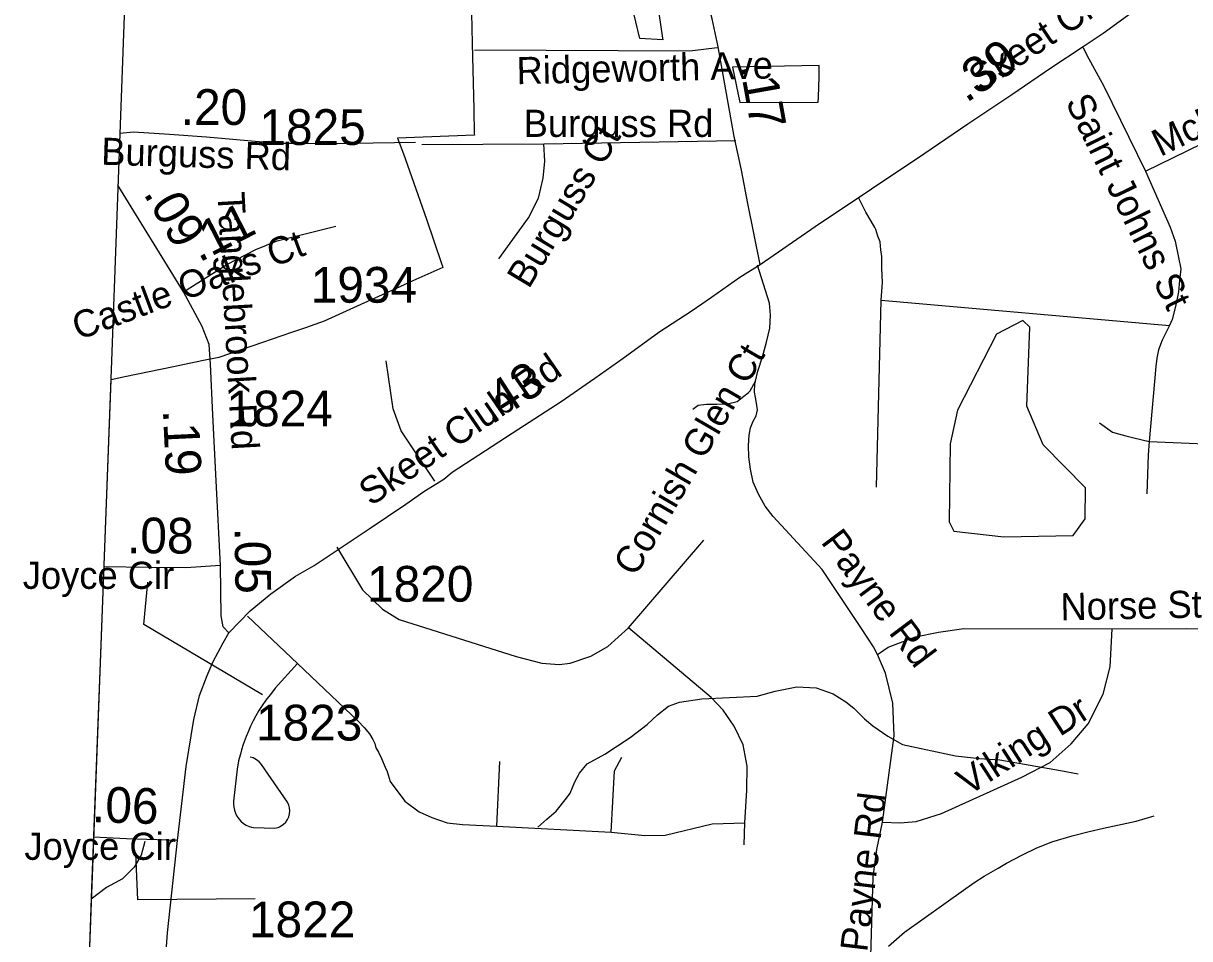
# Model space of a CAD drawing. Extents: x 1662474 to 1856135, y 779280 to 917889.
# Drawn here: x 1691391 to 1695471, y 828890 to 832092 of the extents above; entities that cross this region are included whole.
import ezdxf

# ---------------------------------------------------------------- set-up
doc = ezdxf.new("R2010")
doc.units = 0
for name, color, linetype in [('Exist Boundary Political City Limit New', 7, 'Continuous'), ('Exist Boundary Political City Limit New Hole', 7, 'Continuous'), ('Exist Boundary Political CountyLine', 7, 'Continuous'), ('Exist Hydrographic Misc Water Feature', 7, 'Continuous'), ('Exist Hydrographic Pond Under 1500 Sq Ft', 7, 'Continuous'), ('Exist Road Non-System Type 51', 7, 'Continuous'), ('Exist Road Non-System Type 51 Label', 7, 'Continuous'), ('Exist Road Secondary Mileage Hundredths English Label', 7, 'Continuous'), ('Exist Road Secondary Mileage Tenths English Label', 7, 'Continuous'), ('Exist Road Secondary Type 51 Attributed', 7, 'Continuous'), ('Exist Road Secondary Type 51 Label', 7, 'Continuous'), ('Exist Road Secondary Type 51 Number Label', 7, 'Continuous'), ('Map Preparation Boundary City Limit Buffer Line', 7, 'Continuous')]:
    doc.layers.add(name, color=color, linetype=linetype)

msp = doc.modelspace()

# ---------------------------------------------------------------- linework, layer by layer
at = {"layer": 'Exist Boundary Political City Limit New'}
for points in [[(1692957.9, 832183.7), (1692961.6, 832021.9), (1692966.8, 831791.8), (1692968.6, 831705.8), (1692968.8, 831700.5), (1692699.5, 831690), (1692720.6, 831635.1), (1692748.8, 831556.2), (1692801.1, 831406.6), (1692854.4, 831251.4), (1692857.5, 831242.4), (1692858.8, 831238.5), (1692754.2, 831191.1), (1692695.2, 831164.3), (1692546.4, 831096.4), (1692443.9, 831049.7), (1692377.8, 831026.6), (1692329.5, 831010), (1692227.9, 830975.1), (1692074.6, 830922.6), (1692021.6, 830912.4), (1691993.4, 830906.7), (1691916.9, 830890.9), (1691745.9, 830855.8), (1691698.4, 830845.2), (1691696.9, 830844.9), (1691684.1, 830505.2), (1691661, 829887.2), (1691631.5, 829099.9), (1691622.5, 828862.2)], [(1693614.1, 832128.2), (1693627.1, 832040.4), (1693627.9, 832034.9), (1693547.1, 832039.4), (1693511.4, 832190.4)]]:
    msp.add_lwpolyline(points, dxfattribs=at)
at = {"layer": 'Exist Boundary Political City Limit New Hole'}
msp.add_lwpolyline([(1694172.2, 831833.4), (1694174.4, 831905.5), (1694175.4, 831944.9), (1693871.6, 831939.2), (1693897.6, 831815.2), (1694171.8, 831815.8), (1694172.2, 831833.4)], dxfattribs=at)
at = {"layer": 'Exist Boundary Political CountyLine'}
msp.add_lwpolyline([(1693532.8, 878638.3), (1693519.9, 877349.9), (1693492, 876609.6), (1693453.8, 875667.6), (1693430.2, 875135.3), (1693375.3, 874115.3), (1693330.7, 873313.6), (1693283.8, 872475.6), (1693250.6, 871813.5), (1693208.1, 871017.3), (1693160.5, 870131.4), (1693122.4, 869369.3), (1693086.5, 868609.1), (1693046.7, 867715.1), (1693006.5, 866759), (1692985.5, 866061), (1692761.5, 860283.7), (1692552.7, 854372.1), (1692258.3, 846140.6), (1691699.3, 830912), (1691456.7, 824436.5)], dxfattribs=at)
at = {"layer": 'Exist Hydrographic Misc Water Feature'}
for points in [[(1693190.3, 829280.6), (1693222.5, 829307.8), (1693254.9, 829335.9), (1693291.5, 829381.1), (1693303.8, 829398.9), (1693320.1, 829438.8), (1693336.6, 829468.8), (1693363.2, 829501.9), (1693425.5, 829535.1), (1693514.2, 829594), (1693572.9, 829639.7), (1693609.2, 829673.3), (1693647.9, 829702.9), (1693685.9, 829717.8), (1693764.1, 829729.3), (1693958.1, 829738.5), (1694020.6, 829756.1), (1694096.6, 829771), (1694164.8, 829767.9), (1694224.3, 829747), (1694268, 829718.2), (1694295.6, 829696.3), (1694333.3, 829659.5), (1694362.9, 829635), (1694414.6, 829598.7), (1694466, 829569.8), (1694651.4, 829529.1), (1694735.4, 829520), (1694807.2, 829515.2), (1695018.8, 829478.1), (1695080.6, 829466.2)], [(1694416.8, 828864.2), (1694473.3, 828913.2), (1694679.3, 829060), (1694715.4, 829085.4), (1694751.7, 829108.5), (1694800.4, 829137.1), (1694830, 829153.7), (1694886.5, 829183.7), (1694936, 829207.4), (1694968.9, 829220.6), (1694988.9, 829228.5), (1695059.2, 829250), (1695119.4, 829265.1), (1695169.5, 829276.5), (1695218.5, 829287), (1695283.8, 829301.2), (1695346.2, 829319.7)], [(1691816.3, 829229.8), (1691803.6, 829181.6), (1691779, 829140.2), (1691738.5, 829099.2), (1691682.1, 829069.2), (1691628.9, 829028.6)]]:
    msp.add_lwpolyline(points, dxfattribs=at)
at = {"layer": 'Exist Hydrographic Pond Under 1500 Sq Ft'}
msp.add_lwpolyline([(1694820.9, 830295.4), (1695062.9, 830300.3), (1695104.9, 830358.6), (1695105.9, 830466.9), (1694958, 830617.5), (1694901, 830753.3), (1694911.9, 831028.8), (1694886.9, 831052.3), (1694794.9, 831004.9), (1694658.9, 830738.6), (1694633, 830620.9), (1694629.9, 830348.5), (1694645.9, 830315.4), (1694820.9, 830295.4)], dxfattribs=at)
at = {"layer": 'Exist Road Non-System Type 51'}
for p, q in [((1695315.9, 831574.7), (1695723.6, 831774.2)), ((1693212.1, 831670.5), (1693883.2, 831682.2)), ((1694375.5, 830469), (1694392.2, 831124.2)), ((1694392.2, 831124.2), (1695400.1, 831034.5)), ((1693508.2, 829976.9), (1693772, 830284.4)), ((1692174.9, 830018), (1692349.8, 829852.2)), ((1693046.9, 829283.9), (1693058.4, 829509.9)), ((1693046.9, 829283.9), (1693447.9, 829262.1)), ((1693912.4, 829218.2), (1693914.5, 829295.4))]:
    msp.add_line(p, q, dxfattribs=at)
for points in [[(1692969.6, 831999.4), (1693722.1, 831995.9), (1693818.4, 832007.2)], [(1695098, 832008), (1695110.6, 831980.2), (1695170.9, 831871.8), (1695315.9, 831574.7)], [(1692785.4, 831668.3), (1693212.1, 831670.5)], [(1693054.1, 831268.1), (1693157.9, 831411.2), (1693193.2, 831479.9), (1693209.9, 831550), (1693214.9, 831609.4), (1693212.1, 831670.5)], [(1695315.9, 831574.7), (1695402.9, 831379.2), (1695419.5, 831330.1), (1695432.1, 831272.9), (1695439.4, 831233.2), (1695435.2, 831192.8), (1695431, 831153.2), (1695421.6, 831102), (1695409.2, 831056.1), (1695400.1, 831034.5)], [(1694392.2, 831124.2), (1694396.5, 831184.9), (1694394.4, 831235.1), (1694394.4, 831276.9), (1694390.1, 831299.9), (1694388.1, 831327.2), (1694379.8, 831348.1), (1694373.4, 831371.1), (1694369.2, 831377.4), (1694356.6, 831400.4), (1694337.9, 831431.9), (1694312.9, 831482.9)], [(1693952.1, 830840), (1693960.1, 830875.8), (1693976.5, 830925.4), (1693991.1, 830976.5), (1694002.1, 831026.1), (1694005.1, 831071), (1694001.4, 831113.2), (1693959.1, 831246.1)], [(1695400.1, 831034.5), (1695374.1, 830983.4), (1695361.2, 830950), (1695356.2, 830920.9), (1695352, 830891.8), (1695328.9, 830629.6)], [(1692830.2, 830491), (1692712.6, 830666.2), (1692684.9, 830743.2), (1692660.5, 830911.4)], [(1693732.6, 830741.9), (1693751.5, 830756.6), (1693781.1, 830760.2), (1693817.4, 830759.8), (1693854.6, 830761), (1693887.5, 830769.7), (1693911.4, 830788.1), (1693926.4, 830799.6), (1693933.1, 830806.4), (1693952.1, 830840)], [(1694379.1, 829884.2), (1694364.6, 829910.7), (1694320.6, 829978.7), (1694185.4, 830181.2), (1694014.2, 830366.9), (1693986.4, 830403), (1693962.6, 830445), (1693943.6, 830487), (1693934.1, 830532.9), (1693928.4, 830575.5), (1693927.9, 830615.4), (1693930.2, 830651.4), (1693934.5, 830677.6), (1693943.6, 830700.2), (1693953.9, 830719.6), (1693959.6, 830740), (1693953.9, 830770), (1693951.8, 830782.6), (1693948.4, 830801.4), (1693950.2, 830831.9), (1693952.1, 830840)], [(1695155.1, 830694.7), (1695201.1, 830662.4), (1695221.9, 830656.1), (1695247, 830649), (1695275.1, 830641.9), (1695328.9, 830629.6)], [(1695328.9, 830629.6), (1695326, 830582.6), (1695320.8, 830446.1)], [(1695328.9, 830629.6), (1695525, 830620.9), (1695735.8, 830603)], [(1692487.5, 830259.5), (1692578.1, 830110.4), (1692647.9, 830042.7), (1692706.1, 830007), (1693114.5, 829876.9), (1693204.4, 829853.7), (1693265.8, 829849.5), (1693304, 829854.2), (1693376.8, 829878.4), (1693435.5, 829912.2), (1693508.2, 829976.9)], [(1693914.5, 829295.4), (1693921.6, 829409.6), (1693922.9, 829493.4), (1693908.5, 829567.6), (1693878, 829634), (1693838.6, 829689.2), (1693796.9, 829734), (1693508.2, 829976.9)], [(1694379.1, 829884.2), (1694416.6, 829909.6), (1694512.1, 829945.6), (1694592.1, 829962.7), (1694681.1, 829975.5), (1695199, 829973.9)], [(1694396.9, 829297.2), (1694458.4, 829295.2), (1694514, 829300.4), (1694602.6, 829328), (1694883.2, 829454.8), (1694983.2, 829506.8), (1695056.2, 829571.6), (1695115.6, 829641.1), (1695167.8, 829745.1), (1695192.8, 829841.4), (1695199, 829973.9)], [(1695199, 829973.9), (1695459.4, 829975.2), (1695711.9, 829972.6)], [(1692349.8, 829852.2), (1692272.6, 829766.1), (1692258.9, 829749.2), (1692239.5, 829723.8), (1692226.9, 829705.9), (1692215.4, 829687.9), (1692204.4, 829669.2), (1692194.9, 829651.6), (1692186.1, 829634), (1692178.4, 829615.9), (1692170.8, 829597.2), (1692160.5, 829568.9), (1692154.8, 829550.4), (1692150.5, 829535.6), (1692149.5, 829531.4), (1692144.5, 829512), (1692139.2, 829483.1), (1692126.4, 829370.5), (1692126.1, 829360.5), (1692127.1, 829350.4), (1692129.5, 829339.2), (1692133.4, 829328.8), (1692138.6, 829318.6), (1692145, 829309.4), (1692152.6, 829300.7), (1692161.5, 829293.4), (1692171, 829287.6), (1692181.5, 829282.6), (1692188.9, 829280), (1692196.1, 829278.7), (1692271.2, 829276.2), (1692282.2, 829279.2), (1692287.8, 829281.2), (1692293, 829284.2), (1692301.6, 829290.2), (1692309.4, 829297.9), (1692315.4, 829306.5), (1692319.9, 829315.9), (1692322.4, 829326.4), (1692323.5, 829336.7), (1692322.4, 829347.2), (1692319.9, 829357.4), (1692315.6, 829367.1), (1692224.5, 829499.9), (1692216.1, 829508.4), (1692206.4, 829516.2), (1692195.4, 829522.2), (1692184.9, 829525.1)], [(1692349.8, 829852.2), (1692562.4, 829650.4), (1692583.4, 829628.8), (1692602.5, 829606.8), (1692613.2, 829586.8), (1692621.1, 829572.4), (1692624.8, 829557.7), (1692633.1, 829542.7), (1692643.9, 829520.4), (1692656.5, 829490.2), (1692663.4, 829474.8), (1692674.9, 829440.4), (1692726.1, 829371.6), (1692775.9, 829334), (1692819.8, 829314.4), (1692873.9, 829295.4), (1692927.1, 829289.2), (1693046.9, 829283.9)], [(1694396.9, 829297.2), (1694437.6, 829599.4), (1694432.4, 829714.4), (1694407.4, 829819.4), (1694379.1, 829884.2)], [(1693447.9, 829262.1), (1693459.4, 829477.6), (1693484.4, 829524.6)], [(1693447.9, 829262.1), (1693564.6, 829250.9), (1693636.1, 829252.2), (1693801.1, 829291.2), (1693914.5, 829295.4)], [(1694354.1, 828788.1), (1694363.6, 829105.9), (1694376.1, 829201.8), (1694396.9, 829297.2)]]:
    msp.add_lwpolyline(points, dxfattribs=at)
at = {"layer": 'Exist Road Secondary Type 51 Attributed'}
msp.add_line((1691952.1, 831152.8), (1691721.8, 831525.8), dxfattribs=at)
for points in [[(1693968.5, 831249), (1693924.8, 831462), (1693903.2, 831578.5), (1693877.8, 831695.9), (1693821.9, 832009.4), (1693800.3, 832107.8), (1693760.6, 832258.5), (1693735, 832342.5), (1693691.5, 832450.2), (1693620.9, 832571.8)], [(1693968.5, 831249), (1694161.3, 831381.2), (1694358.1, 831513.2), (1694540.7, 831635.6), (1694694.9, 831740.5), (1694849.1, 831843.5), (1694985.1, 831936.8), (1695097.9, 832011.2), (1695167.6, 832057.1), (1695279.1, 832138), (1695430.9, 832241.8), (1695582.7, 832339.8), (1695644.5, 832380), (1695682.8, 832403)], [(1692762.5, 831675), (1692541.6, 831671.9), (1692490.2, 831671.1), (1692390.1, 831671.2), (1692282, 831671.3), (1692032.4, 831694.4), (1691902.5, 831703), (1691776.5, 831711.6), (1691728.5, 831707.1)], [(1691952.1, 831152.8), (1692102.6, 831248.5), (1692204.9, 831300.9), (1692279.7, 831330.8), (1692484.3, 831383.1)], [(1692109.7, 829959.8), (1692184.9, 830036.5), (1692256.5, 830096), (1692343.8, 830158.2), (1692408.3, 830196), (1692601, 830324.2), (1692728.8, 830409.7), (1692791.7, 830454.4), (1692862.6, 830497), (1692891.2, 830522.4), (1693124.4, 830673.8), (1693272.4, 830768.8), (1693390.1, 830850.5), (1693489.6, 830920.5), (1693613.5, 831012.1), (1693731.1, 831087.7), (1693798.1, 831134.4), (1693897.6, 831204.4), (1693968.5, 831249)], [(1692080.6, 830195.3), (1692065.6, 830492.1), (1692054.7, 830722.2), (1692046.4, 830900.1), (1692041, 830968.6), (1692016.3, 831031.6), (1691952.1, 831152.8)], [(1692080.6, 830195.3), (1691959.8, 830187.7), (1691828, 830188.8), (1691672.4, 830191.2)], [(1692109.7, 829959.8), (1692090.6, 829981.1), (1692083, 830019.2), (1692080.6, 830195.3)], [(1691930.7, 829233.4), (1691961, 829492.2), (1691988.1, 829657.1), (1692007, 829740.9), (1692034, 829811.1), (1692055.7, 829859.8), (1692090.8, 829924.6), (1692109.7, 829959.8)], [(1691930.7, 829233.4), (1691752.5, 829239.2), (1691637, 829245.6)], [(1691594.9, 826756.5), (1691630.8, 826875.1), (1691698.8, 827092.3), (1691727.2, 827205.6), (1691756.1, 827351.9), (1691774.1, 827489.3), (1691798.9, 827720.7), (1691815.4, 827930), (1691845.7, 828239.6), (1691867.8, 828528.8), (1691895.3, 828909.9), (1691930.7, 829233.4)]]:
    msp.add_lwpolyline(points, dxfattribs=at)
at = {"layer": 'Exist Road Secondary Type 51 Label'}
for points in [[(1692227.8, 829742.9), (1691812.4, 829989.4), (1691826.3, 830137.4)], [(1692227.8, 829742.9), (1691812.4, 829989.4), (1691826.3, 830137.4)], [(1692202.2, 829029.7), (1691791.5, 829026.1), (1691784.5, 829187.8)], [(1692202.2, 829029.7), (1691791.5, 829026.1), (1691784.5, 829187.8)]]:
    msp.add_lwpolyline(points, dxfattribs=at)
at = {"layer": 'Map Preparation Boundary City Limit Buffer Line'}
for points in [[(1692957.9, 832183.7), (1692961.6, 832021.9), (1692966.8, 831791.8), (1692968.6, 831705.8), (1692968.8, 831700.5), (1692699.5, 831690), (1692720.6, 831635.1), (1692748.8, 831556.2), (1692801.1, 831406.6), (1692854.4, 831251.4), (1692857.5, 831242.4), (1692858.8, 831238.5), (1692754.2, 831191.1), (1692695.2, 831164.3), (1692546.4, 831096.4), (1692443.9, 831049.7), (1692377.8, 831026.6), (1692329.5, 831010), (1692227.9, 830975.1), (1692074.6, 830922.6), (1692021.6, 830912.4), (1691993.4, 830906.7), (1691916.9, 830890.9), (1691745.9, 830855.8), (1691698.4, 830845.2), (1691696.9, 830844.9), (1691684.1, 830505.2), (1691661, 829887.2), (1691631.5, 829099.9), (1691622.5, 828862.2)], [(1693614.1, 832128.2), (1693627.1, 832040.4), (1693627.9, 832034.9), (1693547.1, 832039.4), (1693511.4, 832190.4)], [(1694172.2, 831833.4), (1694174.4, 831905.5), (1694175.4, 831944.9), (1693871.6, 831939.2), (1693897.6, 831815.2), (1694171.8, 831815.8), (1694172.2, 831833.4)]]:
    msp.add_lwpolyline(points, dxfattribs=at)

# ---------------------------------------------------------------- texts
at = {"layer": 'Exist Road Non-System Type 51 Label'}
for s, rotation, p in [('Ridgeworth Ave', 1.2997, (1693117.5, 831878.9)), ('McNair Ct', 25.9473, (1695368.2, 831624.1)), ('Saint Johns St', 296.0628, (1695034.6, 831817)), ('Burguss Ct', 58.8937, (1693159.2, 831160.1)), ('Cornish Glen Ct', 59.7184, (1693532.1, 830153.1)), ('Payne Rd', 306.8543, (1694178.2, 830277)), ('Norse St', 1.1644, (1695019.7, 830003.4)), ('Viking Dr', 32.8625, (1694696.5, 829388.4)), ('Payne Rd', 83.1902, (1694342.5, 828841.2))]:
    msp.add_text(s, height=95, rotation=rotation, dxfattribs=at).set_placement(p)
msp.add_text('Burguss Rd', height=95, dxfattribs=at).set_placement((1693141.1, 831694.7))
at = {"layer": 'Exist Road Secondary Mileage Hundredths English Label'}
for s, rotation, p in [('.39', 33.7412, (1694689.4, 831812)), ('.17', 280.1129, (1693897.1, 831943.4)), ('.43', 32.6957, (1693028.5, 830686.6))]:
    msp.add_text(s, height=125, rotation=rotation, dxfattribs=at).set_placement(p)
at = {"layer": 'Exist Road Secondary Mileage Tenths English Label'}
for s, rotation, p in [('.20', 359.9478, (1691941.9, 831736.8)), ('.09', 300.0987, (1691809.5, 831497)), ('.11', 27.1085, (1692006.2, 831254.4)), ('.19', 272.728, (1691879.4, 830739.3)), ('.08', 359.5222, (1691753.8, 830238.7)), ('.05', 270.7747, (1692130.3, 830327.9)), ('.06', 358.1219, (1691630.2, 829298.2))]:
    msp.add_text(s, height=125, rotation=rotation, dxfattribs=at).set_placement(p)
at = {"layer": 'Exist Road Secondary Type 51 Label'}
for s, rotation, p in [('Skeet Club Rd', 33.6145, (1694739.3, 831850)), ('Burguss Rd', 358.2954, (1691662.8, 831597.6)), ('Tanglebrook Rd', 273.2105, (1692069.9, 831499.7)), ('Castle Oaks Ct', 20.5665, (1691584.2, 830982.7)), ('Skeet Club Rd', 34.4719, (1692607.2, 830400.7))]:
    msp.add_text(s, height=95, rotation=rotation, dxfattribs=at).set_placement(p)
for p in [(1691389.4, 830113.7), (1691395.2, 829165.8)]:
    msp.add_text('Joyce Cir', height=95, dxfattribs=at).set_placement(p)
at = {"layer": 'Exist Road Secondary Type 51 Number Label'}
for s, p in [('1825', (1692217.1, 831666.7)), ('1934', (1692396.5, 831114.8)), ('1824', (1692102.1, 830682.1)), ('1820', (1692593.7, 830068.9)), ('1823', (1692205.2, 829583.3)), ('1822', (1692180.7, 828895))]:
    msp.add_text(s, height=125, dxfattribs=at).set_placement(p)

doc.saveas('drawing.dxf')
